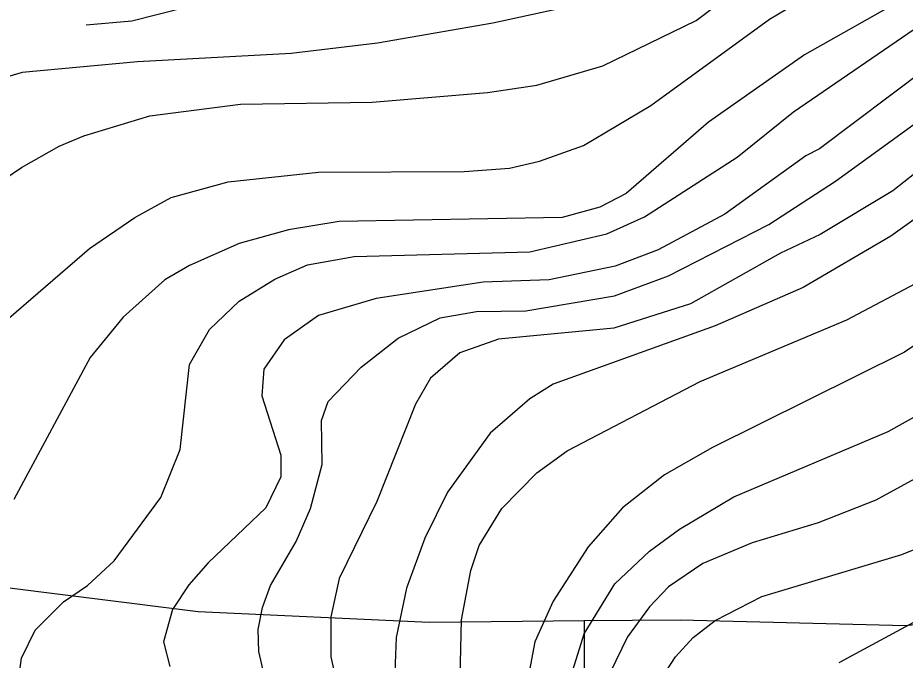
# Model space of a CAD drawing. Extents: x -758499 to -754160, y -1175205 to -1172032.
# Drawn here: x -757521.8 to -757335.1, y -1173495.8 to -1173360.7 of the extents above; entities that cross this region are included whole.
import ezdxf

# ---------------------------------------------------------------- set-up
doc = ezdxf.new("R2010")
doc.units = 0
for name, color, linetype in [('vrstevnice', 7, 'Continuous'), ('ÚSES LBC jako součást RBK', 7, 'Continuous'), ('ÚSES NBK funkční', 7, 'Continuous')]:
    doc.layers.add(name, color=color, linetype=linetype)

msp = doc.modelspace()

# ---------------------------------------------------------------- linework, layer by layer
at = {"layer": 'vrstevnice'}
for p, q in [((-757363.68, -1173360.95), (-757347.37, -1173351.14)), ((-757363.68, -1173360.95), (-757347.37, -1173351.14)), ((-757325.15, -1173350.85), (-757356.32, -1173368.46)), ((-757304.22, -1173351.28), (-757353.14, -1173388.23)), ((-757304.22, -1173351.28), (-757353.14, -1173388.23)), ((-757480.92, -1173357.08), (-757497.76, -1173361.39)), ((-757397.6, -1173356.48), (-757421.84, -1173361.82)), ((-757397.6, -1173356.48), (-757421.84, -1173361.82)), ((-757379.12, -1173361.24), (-757375.08, -1173358.21)), ((-757379.12, -1173361.24), (-757375.08, -1173358.21)), ((-757388.65, -1173379.14), (-757363.68, -1173360.95)), ((-757388.65, -1173379.14), (-757363.68, -1173360.95)), ((-757358.63, -1173380.44), (-757329.76, -1173360.67)), ((-757358.63, -1173380.44), (-757329.76, -1173360.67)), ((-757497.76, -1173361.39), (-757507.43, -1173362.25)), ((-757421.84, -1173361.82), (-757446.09, -1173366.01)), ((-757421.84, -1173361.82), (-757446.09, -1173366.01)), ((-757398.75, -1173370.77), (-757379.12, -1173361.24)), ((-757398.75, -1173370.77), (-757379.12, -1173361.24)), ((-757446.09, -1173366.01), (-757464.27, -1173368.17)), ((-757446.09, -1173366.01), (-757464.27, -1173368.17)), ((-757464.27, -1173368.17), (-757496.6, -1173369.9)), ((-757464.27, -1173368.17), (-757496.6, -1173369.9)), ((-757496.6, -1173369.9), (-757520.85, -1173372.21)), ((-757496.6, -1173369.9), (-757520.85, -1173372.21)), ((-757356.32, -1173368.46), (-757376.52, -1173382.6)), ((-757303.93, -1173370.19), (-757337.7, -1173397.03)), ((-757303.93, -1173370.19), (-757337.7, -1173397.03)), ((-757412.61, -1173374.81), (-757398.75, -1173370.77)), ((-757412.61, -1173374.81), (-757398.75, -1173370.77)), ((-757520.85, -1173372.21), (-757532.97, -1173375.67)), ((-757520.85, -1173372.21), (-757532.97, -1173375.67)), ((-757423, -1173376.4), (-757412.61, -1173374.81)), ((-757423, -1173376.4), (-757412.61, -1173374.81)), ((-757447.24, -1173378.42), (-757423, -1173376.4)), ((-757447.24, -1173378.42), (-757423, -1173376.4)), ((-757494, -1173381.3), (-757474.95, -1173378.85)), ((-757494, -1173381.3), (-757474.95, -1173378.85)), ((-757474.95, -1173378.85), (-757447.24, -1173378.42)), ((-757474.95, -1173378.85), (-757447.24, -1173378.42)), ((-757402.79, -1173387.51), (-757388.65, -1173379.14)), ((-757402.79, -1173387.51), (-757388.65, -1173379.14)), ((-757507.86, -1173385.49), (-757494, -1173381.3)), ((-757507.86, -1173385.49), (-757494, -1173381.3)), ((-757370.46, -1173389.96), (-757358.63, -1173380.44)), ((-757370.46, -1173389.96), (-757358.63, -1173380.44)), ((-757376.52, -1173382.6), (-757393.84, -1173397.61)), ((-757349.82, -1173395.01), (-757333.23, -1173383.04)), ((-757349.82, -1173395.01), (-757333.23, -1173383.04)), ((-757513.05, -1173387.65), (-757507.86, -1173385.49)), ((-757513.05, -1173387.65), (-757507.86, -1173385.49)), ((-757520.99, -1173392.13), (-757513.05, -1173387.65)), ((-757520.99, -1173392.13), (-757513.05, -1173387.65)), ((-757412.03, -1173390.83), (-757402.79, -1173387.51)), ((-757412.03, -1173390.83), (-757402.79, -1173387.51)), ((-757353.14, -1173388.23), (-757356.03, -1173389.67)), ((-757353.14, -1173388.23), (-757356.03, -1173389.67)), ((-757418.38, -1173392.27), (-757412.03, -1173390.83)), ((-757418.38, -1173392.27), (-757412.03, -1173390.83)), ((-757389.95, -1173402.52), (-757370.46, -1173389.96)), ((-757389.95, -1173402.52), (-757370.46, -1173389.96)), ((-757356.03, -1173389.67), (-757373.06, -1173401.94)), ((-757356.03, -1173389.67), (-757373.06, -1173401.94)), ((-757535.86, -1173402.23), (-757520.99, -1173392.13)), ((-757535.86, -1173402.23), (-757520.99, -1173392.13)), ((-757427.9, -1173392.99), (-757418.38, -1173392.27)), ((-757427.9, -1173392.99), (-757418.38, -1173392.27)), ((-757477.55, -1173395.16), (-757458.5, -1173393.14)), ((-757477.55, -1173395.16), (-757458.5, -1173393.14)), ((-757458.5, -1173393.14), (-757427.9, -1173392.99)), ((-757458.5, -1173393.14), (-757427.9, -1173392.99)), ((-757489.53, -1173398.48), (-757477.55, -1173395.16)), ((-757489.53, -1173398.48), (-757477.55, -1173395.16)), ((-757363.82, -1173404.11), (-757349.82, -1173395.01)), ((-757363.82, -1173404.11), (-757349.82, -1173395.01)), ((-757393.84, -1173397.61), (-757399.33, -1173400.5)), ((-757337.7, -1173397.03), (-757353, -1173406.27)), ((-757337.7, -1173397.03), (-757353, -1173406.27)), ((-757325.58, -1173397.61), (-757338.13, -1173406.56)), ((-757497.18, -1173402.66), (-757489.53, -1173398.48)), ((-757497.18, -1173402.66), (-757489.53, -1173398.48)), ((-757399.33, -1173400.5), (-757407.26, -1173402.66)), ((-757373.06, -1173401.94), (-757387.06, -1173409.45)), ((-757373.06, -1173401.94), (-757387.06, -1173409.45)), ((-757506.7, -1173409.16), (-757497.18, -1173402.66)), ((-757506.7, -1173409.16), (-757497.18, -1173402.66)), ((-757454.17, -1173403.53), (-757464.85, -1173405.26)), ((-757407.26, -1173402.66), (-757454.17, -1173403.53)), ((-757397.88, -1173406.13), (-757389.95, -1173402.52)), ((-757397.88, -1173406.13), (-757389.95, -1173402.52)), ((-757464.85, -1173405.26), (-757475.24, -1173408.15)), ((-757384.9, -1173414.93), (-757363.82, -1173404.11)), ((-757384.9, -1173414.93), (-757363.82, -1173404.11)), ((-757414.05, -1173409.88), (-757397.88, -1173406.13)), ((-757414.05, -1173409.88), (-757397.88, -1173406.13)), ((-757353, -1173406.27), (-757361.37, -1173410.17)), ((-757353, -1173406.27), (-757361.37, -1173410.17)), ((-757338.13, -1173406.56), (-757356.61, -1173417.38)), ((-757525.18, -1173425.18), (-757506.7, -1173409.16)), ((-757525.18, -1173425.18), (-757506.7, -1173409.16)), ((-757475.24, -1173408.15), (-757485.63, -1173412.77)), ((-757387.06, -1173409.45), (-757396.15, -1173412.91)), ((-757387.06, -1173409.45), (-757396.15, -1173412.91)), ((-757460.81, -1173412.62), (-757451, -1173410.89)), ((-757460.81, -1173412.62), (-757451, -1173410.89)), ((-757451, -1173410.89), (-757414.05, -1173409.88)), ((-757451, -1173410.89), (-757414.05, -1173409.88)), ((-757361.37, -1173410.17), (-757380.28, -1173420.85)), ((-757361.37, -1173410.17), (-757380.28, -1173420.85)), ((-757485.63, -1173412.77), (-757490.83, -1173415.8)), ((-757467.74, -1173415.65), (-757460.81, -1173412.62)), ((-757467.74, -1173415.65), (-757460.81, -1173412.62)), ((-757396.15, -1173412.91), (-757410.01, -1173415.8)), ((-757396.15, -1173412.91), (-757410.01, -1173415.8)), ((-757396.3, -1173419.12), (-757384.9, -1173414.93)), ((-757396.3, -1173419.12), (-757384.9, -1173414.93)), ((-757490.83, -1173415.8), (-757499.63, -1173423.59)), ((-757475.24, -1173420.27), (-757467.74, -1173415.65)), ((-757475.24, -1173420.27), (-757467.74, -1173415.65)), ((-757423.86, -1173416.23), (-757446.38, -1173419.69)), ((-757423.86, -1173416.23), (-757446.38, -1173419.69)), ((-757410.01, -1173415.8), (-757423.86, -1173416.23)), ((-757410.01, -1173415.8), (-757423.86, -1173416.23)), ((-757347.37, -1173424.17), (-757331.78, -1173415.94)), ((-757347.37, -1173424.17), (-757331.78, -1173415.94)), ((-757356.61, -1173417.38), (-757375.08, -1173425.47)), ((-757481.45, -1173426.19), (-757475.24, -1173420.27)), ((-757481.45, -1173426.19), (-757475.24, -1173420.27)), ((-757446.38, -1173419.69), (-757458.5, -1173423.3)), ((-757446.38, -1173419.69), (-757458.5, -1173423.3)), ((-757414.91, -1173422.29), (-757396.3, -1173419.12)), ((-757414.91, -1173422.29), (-757396.3, -1173419.12)), ((-757432.95, -1173423.73), (-757425.31, -1173422.44)), ((-757432.95, -1173423.73), (-757425.31, -1173422.44)), ((-757425.31, -1173422.44), (-757414.91, -1173422.29)), ((-757425.31, -1173422.44), (-757414.91, -1173422.29)), ((-757380.28, -1173420.85), (-757396.44, -1173425.9)), ((-757380.28, -1173420.85), (-757396.44, -1173425.9)), ((-757321.68, -1173421.71), (-757335.25, -1173430.95)), ((-757321.68, -1173421.71), (-757335.25, -1173430.95)), ((-757499.63, -1173423.59), (-757506.56, -1173432.11)), ((-757458.5, -1173423.3), (-757465.72, -1173428.35)), ((-757458.5, -1173423.3), (-757465.72, -1173428.35)), ((-757441.76, -1173428.06), (-757432.95, -1173423.73)), ((-757441.76, -1173428.06), (-757432.95, -1173423.73)), ((-757378.26, -1173437.16), (-757347.37, -1173424.17)), ((-757378.26, -1173437.16), (-757347.37, -1173424.17)), ((-757485.63, -1173433.55), (-757481.45, -1173426.19)), ((-757485.63, -1173433.55), (-757481.45, -1173426.19)), ((-757396.44, -1173425.9), (-757420.69, -1173428.21)), ((-757396.44, -1173425.9), (-757420.69, -1173428.21)), ((-757375.08, -1173425.47), (-757409.14, -1173437.73)), ((-757449.55, -1173434.13), (-757441.76, -1173428.06)), ((-757449.55, -1173434.13), (-757441.76, -1173428.06)), ((-757465.72, -1173428.35), (-757470.05, -1173434.56)), ((-757465.72, -1173428.35), (-757470.05, -1173434.56)), ((-757420.69, -1173428.21), (-757428.77, -1173431.1)), ((-757420.69, -1173428.21), (-757428.77, -1173431.1)), ((-757428.77, -1173431.1), (-757434.98, -1173436.44)), ((-757428.77, -1173431.1), (-757434.98, -1173436.44)), ((-757335.25, -1173430.95), (-757375.66, -1173451.01)), ((-757335.25, -1173430.95), (-757375.66, -1173451.01)), ((-757506.56, -1173432.11), (-757522.58, -1173461.98)), ((-757487.65, -1173451.45), (-757485.63, -1173433.55)), ((-757487.65, -1173451.45), (-757485.63, -1173433.55)), ((-757470.05, -1173434.56), (-757470.48, -1173440.19)), ((-757470.05, -1173434.56), (-757470.48, -1173440.19)), ((-757456.48, -1173441.34), (-757449.55, -1173434.13)), ((-757456.48, -1173441.34), (-757449.55, -1173434.13)), ((-757434.98, -1173436.44), (-757438.15, -1173441.92)), ((-757434.98, -1173436.44), (-757438.15, -1173441.92)), ((-757406.25, -1173451.73), (-757378.26, -1173437.16)), ((-757406.25, -1173451.73), (-757378.26, -1173437.16)), ((-757409.14, -1173437.73), (-757414.05, -1173440.76)), ((-757470.48, -1173440.19), (-757466.44, -1173452.6)), ((-757470.48, -1173440.19), (-757466.44, -1173452.6)), ((-757414.05, -1173440.76), (-757422.42, -1173447.98)), ((-757457.92, -1173445.38), (-757456.48, -1173441.34)), ((-757457.92, -1173445.38), (-757456.48, -1173441.34)), ((-757438.15, -1173441.92), (-757446.23, -1173462.41)), ((-757438.15, -1173441.92), (-757446.23, -1173462.41)), ((-757338.71, -1173447.69), (-757329.19, -1173442.35)), ((-757338.71, -1173447.69), (-757329.19, -1173442.35)), ((-757457.78, -1173454.62), (-757457.92, -1173445.38)), ((-757457.78, -1173454.62), (-757457.92, -1173445.38)), ((-757422.42, -1173447.98), (-757431.37, -1173460.39)), ((-757371.18, -1173461.4), (-757338.71, -1173447.69)), ((-757371.18, -1173461.4), (-757338.71, -1173447.69)), ((-757491.69, -1173461.55), (-757487.65, -1173451.45)), ((-757491.69, -1173461.55), (-757487.65, -1173451.45)), ((-757412.61, -1173456.35), (-757406.25, -1173451.73)), ((-757412.61, -1173456.35), (-757406.25, -1173451.73)), ((-757375.66, -1173451.01), (-757385.76, -1173456.78)), ((-757375.66, -1173451.01), (-757385.76, -1173456.78)), ((-757466.44, -1173452.6), (-757466.44, -1173457.22)), ((-757466.44, -1173452.6), (-757466.44, -1173457.22)), ((-757326.44, -1173453.9), (-757341.31, -1173462.12)), ((-757326.44, -1173453.9), (-757341.31, -1173462.12)), ((-757460.23, -1173463.86), (-757457.78, -1173454.62)), ((-757460.23, -1173463.86), (-757457.78, -1173454.62)), ((-757466.44, -1173457.22), (-757469.61, -1173463.71)), ((-757466.44, -1173457.22), (-757469.61, -1173463.71)), ((-757419.97, -1173463.86), (-757412.61, -1173456.35)), ((-757419.97, -1173463.86), (-757412.61, -1173456.35)), ((-757385.76, -1173456.78), (-757394.56, -1173463.71)), ((-757385.76, -1173456.78), (-757394.56, -1173463.71)), ((-757501.51, -1173474.83), (-757491.69, -1173461.55)), ((-757501.51, -1173474.83), (-757491.69, -1173461.55)), ((-757431.37, -1173460.39), (-757436.13, -1173470.06)), ((-757382.59, -1173468.19), (-757371.18, -1173461.4)), ((-757382.59, -1173468.19), (-757371.18, -1173461.4)), ((-757446.23, -1173462.41), (-757454.17, -1173478.58)), ((-757446.23, -1173462.41), (-757454.17, -1173478.58)), ((-757341.31, -1173462.12), (-757353.43, -1173466.89)), ((-757341.31, -1173462.12), (-757353.43, -1173466.89)), ((-757469.61, -1173463.71), (-757481.74, -1173475.26)), ((-757469.61, -1173463.71), (-757481.74, -1173475.26)), ((-757463.26, -1173470.78), (-757460.23, -1173463.86)), ((-757463.26, -1173470.78), (-757460.23, -1173463.86)), ((-757424.73, -1173471.65), (-757419.97, -1173463.86)), ((-757424.73, -1173471.65), (-757419.97, -1173463.86)), ((-757394.56, -1173463.71), (-757401.78, -1173471.94)), ((-757394.56, -1173463.71), (-757401.78, -1173471.94)), ((-757353.43, -1173466.89), (-757367.29, -1173471.07)), ((-757353.43, -1173466.89), (-757367.29, -1173471.07)), ((-757388.94, -1173472.8), (-757382.59, -1173468.19)), ((-757388.94, -1173472.8), (-757382.59, -1173468.19)), ((-757468.6, -1173480.02), (-757463.26, -1173470.78)), ((-757468.6, -1173480.02), (-757463.26, -1173470.78)), ((-757436.13, -1173470.06), (-757440.03, -1173480.6)), ((-757367.29, -1173471.07), (-757377.68, -1173475.4)), ((-757367.29, -1173471.07), (-757377.68, -1173475.4)), ((-757335.83, -1173473.53), (-757326.01, -1173469.49)), ((-757426.46, -1173476.85), (-757424.73, -1173471.65)), ((-757426.46, -1173476.85), (-757424.73, -1173471.65)), ((-757401.78, -1173471.94), (-757409.14, -1173483.34)), ((-757401.78, -1173471.94), (-757409.14, -1173483.34)), ((-757396.22, -1173479.68), (-757388.94, -1173472.8)), ((-757396.22, -1173479.68), (-757388.94, -1173472.8)), ((-757507.14, -1173480.02), (-757501.51, -1173474.83)), ((-757507.14, -1173480.02), (-757501.51, -1173474.83)), ((-757365.27, -1173482.33), (-757335.83, -1173473.53)), ((-757481.74, -1173475.26), (-757485.78, -1173479.88)), ((-757481.74, -1173475.26), (-757485.78, -1173479.88)), ((-757377.68, -1173475.4), (-757384.9, -1173480.31)), ((-757377.68, -1173475.4), (-757384.9, -1173480.31)), ((-757428.48, -1173487.24), (-757426.46, -1173476.85)), ((-757428.48, -1173487.24), (-757426.46, -1173476.85)), ((-757512.19, -1173483.48), (-757507.14, -1173480.02)), ((-757512.19, -1173483.48), (-757507.14, -1173480.02)), ((-757485.78, -1173479.88), (-757489.24, -1173485.07)), ((-757485.78, -1173479.88), (-757489.24, -1173485.07)), ((-757470.33, -1173484.64), (-757468.6, -1173480.02)), ((-757470.33, -1173484.64), (-757468.6, -1173480.02)), ((-757454.17, -1173478.58), (-757455.9, -1173486.66)), ((-757454.17, -1173478.58), (-757455.9, -1173486.66)), ((-757402.66, -1173490.23), (-757396.22, -1173479.68)), ((-757402.66, -1173490.23), (-757396.22, -1173479.68)), ((-757384.9, -1173480.31), (-757388.94, -1173484.5)), ((-757384.9, -1173480.31), (-757388.94, -1173484.5)), ((-757440.03, -1173480.6), (-757442.19, -1173490.99)), ((-757518.11, -1173489.4), (-757512.19, -1173483.48)), ((-757518.11, -1173489.4), (-757512.19, -1173483.48)), ((-757409.14, -1173483.34), (-757413.04, -1173491.86)), ((-757409.14, -1173483.34), (-757413.04, -1173491.86)), ((-757375.08, -1173487.38), (-757365.27, -1173482.33)), ((-757324.86, -1173483.2), (-757349.1, -1173496.33)), ((-757324.86, -1173483.2), (-757349.1, -1173496.33)), ((-757489.24, -1173485.07), (-757491.1, -1173491.85)), ((-757489.24, -1173485.07), (-757491.1, -1173491.85)), ((-757471.2, -1173489.26), (-757470.33, -1173484.64)), ((-757471.2, -1173489.26), (-757470.33, -1173484.64)), ((-757388.94, -1173484.5), (-757393.55, -1173490.85)), ((-757388.94, -1173484.5), (-757393.55, -1173490.85)), ((-757455.9, -1173486.66), (-757455.9, -1173495.03)), ((-757455.9, -1173486.66), (-757455.9, -1173495.03)), ((-757428.7, -1173499.28), (-757428.48, -1173487.24)), ((-757428.7, -1173499.28), (-757428.48, -1173487.24)), ((-757379.7, -1173490.99), (-757375.08, -1173487.38)), ((-757520.99, -1173495.32), (-757518.11, -1173489.4)), ((-757520.99, -1173495.32), (-757518.11, -1173489.4)), ((-757471.06, -1173493.88), (-757471.2, -1173489.26)), ((-757471.06, -1173493.88), (-757471.2, -1173489.26)), ((-757442.19, -1173490.99), (-757442.62, -1173501.38)), ((-757407.26, -1173504.84), (-757402.66, -1173490.23)), ((-757407.26, -1173504.84), (-757402.66, -1173490.23)), ((-757393.55, -1173490.85), (-757397.16, -1173498.35)), ((-757393.55, -1173490.85), (-757397.16, -1173498.35)), ((-757383.45, -1173495.03), (-757379.7, -1173490.99)), ((-757491.1, -1173491.85), (-757489.82, -1173497.05)), ((-757491.1, -1173491.85), (-757489.82, -1173497.05)), ((-757413.04, -1173491.86), (-757416.07, -1173508.02)), ((-757413.04, -1173491.86), (-757416.07, -1173508.02)), ((-757521.57, -1173499.36), (-757520.99, -1173495.32)), ((-757521.57, -1173499.36), (-757520.99, -1173495.32)), ((-757470.05, -1173498.49), (-757471.06, -1173493.88)), ((-757470.05, -1173498.49), (-757471.06, -1173493.88)), ((-757455.9, -1173495.03), (-757454.17, -1173503.11)), ((-757455.9, -1173495.03), (-757454.17, -1173503.11)), ((-757386.48, -1173499.65), (-757383.45, -1173495.03))]:
    msp.add_line(p, q, dxfattribs=at)
at = {"layer": 'ÚSES LBC jako součást RBK'}
msp.add_lwpolyline([(-757575.08, -1173474.05), (-757483.86, -1173485.49), (-757435.22, -1173487.76), (-757402.64, -1173487.43), (-757382.48, -1173487.26), (-757334.98, -1173488.48), (-757315.94, -1173486.21), (-757257.76, -1173479.37), (-757226.66, -1173469.48), (-757201.9, -1173463.46), (-757193.83, -1173457.52), (-757184.47, -1173446.8), (-757176.09, -1173439.01), (-757173.42, -1173437.17), (-757172.62, -1173394.61), (-757181.75, -1173375.07), (-757197.98, -1173354.27)], dxfattribs=at)
at = {"layer": 'ÚSES NBK funkční'}
msp.add_line((-757402.64, -1173487.43), (-757402.24, -1174074.27), dxfattribs=at)

doc.saveas('drawing.dxf')
